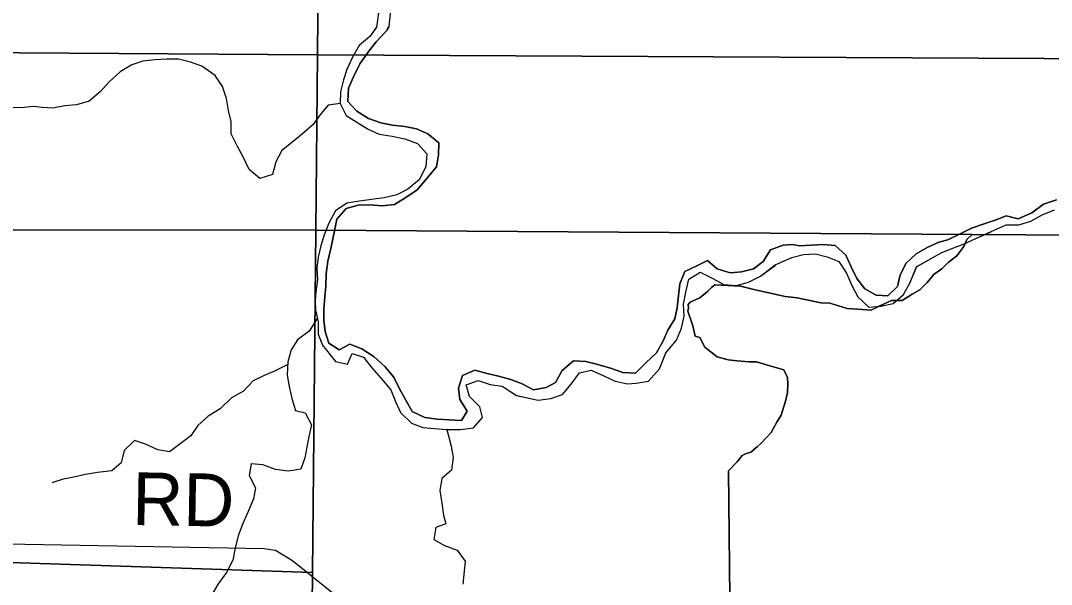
# Model space of a CAD drawing. Extents: x 1985906 to 2277390, y 930619 to 1324581.
# Drawn here: x 2073442 to 2079301, y 1135448 to 1138653 of the extents above; entities that cross this region are included whole.
import ezdxf

# ---------------------------------------------------------------- set-up
doc = ezdxf.new("R2010")
doc.units = 0
for name, color, linetype in [('GM_X_Major_River', 7, 'Continuous'), ('GM_X_Minor_River', 7, 'Continuous'), ('GM_X_Section', 7, 'Continuous'), ('GM_X_Township_Road', 7, 'Continuous'), ('GM_X_Township_Road_Text', 7, 'Continuous')]:
    doc.layers.add(name, color=color, linetype=linetype)

msp = doc.modelspace()

# ---------------------------------------------------------------- linework, layer by layer
at = {"layer": 'GM_X_Major_River'}
for points in [[(2075477.7, 1138711.4), (2075469.5, 1138643.1), (2075464.4, 1138616.3)], [(2075477.7, 1138711.4), (2075469.5, 1138643.1), (2075464.4, 1138616.4)], [(2075536.6, 1138617.1), (2075546, 1138715.2)], [(2075466.9, 1138619.9), (2075427.1, 1138563.5), (2075367.3, 1138511), (2075327.6, 1138444.5), (2075295.9, 1138376.1), (2075278.2, 1138315.8), (2075260.6, 1138247.5), (2075259, 1138181.3), (2075291.6, 1138113.3), (2075354, 1138075.6), (2075418.5, 1138035.8), (2075480.9, 1138008.1), (2075553.2, 1137996.5), (2075625.5, 1137980.9), (2075698, 1137955.2), (2075750.5, 1137895.3), (2075745, 1137823.1), (2075709.3, 1137750.7), (2075643.4, 1137694.1), (2075581.4, 1137663.6), (2075509.3, 1137645.2), (2075437.1, 1137636.7), (2075368.9, 1137626.3), (2075296.7, 1137615.8), (2075232.8, 1137571.3), (2075193.1, 1137500.9), (2075167.5, 1137434.5), (2075147.8, 1137372.2), (2075134.2, 1137307.9), (2075126.5, 1137245.7), (2075128.9, 1137181.5), (2075119.4, 1137111.2), (2075115.7, 1137061.1), (2075118, 1137008.9), (2075132.5, 1136940.8), (2075132.9, 1136870.6), (2075159.5, 1136804.6)], [(2075464.4, 1138616.3), (2075427.1, 1138563.5), (2075367.3, 1138511), (2075327.6, 1138444.5), (2075295.9, 1138376.1), (2075278.2, 1138315.8), (2075260.6, 1138247.5), (2075259, 1138181.3), (2075291.6, 1138113.3), (2075354, 1138075.6), (2075418.5, 1138035.8), (2075480.9, 1138008.1), (2075553.2, 1137996.5), (2075625.5, 1137980.9), (2075698, 1137955.2), (2075750.5, 1137895.3), (2075745, 1137823.1), (2075709.3, 1137750.7), (2075643.4, 1137694.1), (2075581.4, 1137663.6), (2075509.3, 1137645.2), (2075437.1, 1137636.7), (2075368.9, 1137626.3), (2075296.7, 1137615.8), (2075232.8, 1137571.3), (2075193.1, 1137500.9), (2075167.5, 1137434.5), (2075147.8, 1137372.2), (2075134.2, 1137307.9), (2075126.5, 1137245.7), (2075128.9, 1137181.5), (2075119.4, 1137111.2), (2075115.7, 1137061.1), (2075118, 1137008.9), (2075132.5, 1136940.8), (2075132.9, 1136870.6), (2075158.4, 1136807.1)], [(2078475.8, 1137273.5), (2078442.1, 1137207.1), (2078426.5, 1137140.8), (2078370.7, 1137088.3), (2078304.4, 1137091.9), (2078240, 1137127.7), (2078195.4, 1137187.6), (2078162.9, 1137253.6), (2078132.4, 1137319.6), (2078071.8, 1137375.4), (2078003.5, 1137381.1), (2077935.3, 1137376.6), (2077869.1, 1137372.2), (2077828.9, 1137380), (2077776.8, 1137375.7), (2077704.7, 1137349.2), (2077663, 1137282.8), (2077607.1, 1137242.3), (2077538.9, 1137225.8), (2077474.8, 1137219.4), (2077400.4, 1137241.1), (2077345.9, 1137288.9), (2077281.9, 1137256.4), (2077217.8, 1137225.9), (2077188.2, 1137157.6), (2077180.6, 1137091.3), (2077173, 1137021.1), (2077161.3, 1136956.8), (2077121.6, 1136892.4), (2077091.9, 1136828), (2077056.2, 1136763.6), (2076996.4, 1136707.1), (2076936.5, 1136648.5), (2076864.3, 1136652.1), (2076795.9, 1136677.8), (2076723.5, 1136697.4), (2076655.2, 1136715.1), (2076584.9, 1136718.7), (2076521, 1136664.1), (2076483.3, 1136595.7), (2076429.3, 1136567.3), (2076357.2, 1136554.8), (2076292.7, 1136588.6), (2076228.3, 1136612.2), (2076158, 1136631.9), (2076093.7, 1136647.6), (2076023.3, 1136665.2), (2075953.3, 1136634.7), (2075931.6, 1136564.4), (2075938.1, 1136498.2), (2075980.6, 1136432.2), (2075948.9, 1136379.9), (2075878.6, 1136383.5), (2075812.4, 1136387.1), (2075740, 1136396.7), (2075667.6, 1136430.4), (2075631.1, 1136494.4), (2075596.5, 1136560.4), (2075564, 1136626.4), (2075511.4, 1136686.2), (2075450.9, 1136742.1), (2075382.3, 1136787.8), (2075313.9, 1136813.5), (2075251.9, 1136781), (2075193.5, 1136818.8), (2075173, 1136884.9), (2075166.5, 1136951), (2075166.2, 1137011.2), (2075171.7, 1137085.5), (2075177.4, 1137141.7), (2075178.9, 1137213.9), (2075188.5, 1137286.2), (2075206.1, 1137358.5), (2075225.5, 1137458.9), (2075239.1, 1137525.2), (2075292.9, 1137585.7), (2075361, 1137604.2), (2075427.3, 1137606.6), (2075497.5, 1137601), (2075567.7, 1137607.4), (2075631.7, 1137647.9), (2075695.6, 1137690.4), (2075749.4, 1137752.9), (2075805.2, 1137821.4), (2075816.8, 1137889.7), (2075818.3, 1137957.9), (2075755.8, 1138009.7), (2075691.4, 1138037.4), (2075625.1, 1138051.1), (2075556.8, 1138058.7), (2075490.5, 1138072.3), (2075420.1, 1138096), (2075353.6, 1138137.8), (2075301.1, 1138193.6), (2075306.6, 1138269.9), (2075334.3, 1138334.2), (2075369.9, 1138406.7), (2075415.7, 1138471.1), (2075463.5, 1138531.6), (2075523.3, 1138596.1), (2075536.6, 1138617.1)], [(2075529.2, 1138616.2), (2075523.3, 1138596.1), (2075463.5, 1138531.6), (2075415.7, 1138471.1), (2075369.9, 1138406.7), (2075334.3, 1138334.2), (2075306.6, 1138269.9), (2075301.1, 1138193.6), (2075353.6, 1138137.8), (2075420.1, 1138096), (2075490.5, 1138072.3), (2075556.8, 1138058.7), (2075625.1, 1138051.1), (2075691.4, 1138037.4), (2075755.8, 1138009.7), (2075818.3, 1137957.9), (2075816.8, 1137889.7), (2075805.2, 1137821.4), (2075749.4, 1137752.9), (2075695.6, 1137690.4), (2075631.7, 1137647.9), (2075567.7, 1137607.4), (2075497.5, 1137601), (2075427.3, 1137606.6), (2075361, 1137604.2), (2075292.9, 1137585.7), (2075239.1, 1137525.2), (2075225.5, 1137458.9), (2075206.1, 1137358.5), (2075188.5, 1137286.2), (2075178.9, 1137213.9), (2075177.4, 1137141.7), (2075171.7, 1137085.5), (2075166.2, 1137011.2), (2075166.5, 1136951), (2075173, 1136884.9), (2075193.5, 1136818.8), (2075251.9, 1136781), (2075313.9, 1136813.5), (2075382.3, 1136787.8), (2075450.9, 1136742.1), (2075511.4, 1136686.2), (2075564, 1136626.4), (2075596.5, 1136560.4), (2075631.1, 1136494.4), (2075667.6, 1136430.4), (2075740, 1136396.7), (2075812.4, 1136387.1), (2075878.6, 1136383.5), (2075948.9, 1136379.9), (2075980.6, 1136432.2), (2075938.1, 1136498.2), (2075931.6, 1136564.4), (2075953.3, 1136634.7), (2076023.3, 1136665.2), (2076093.7, 1136647.6), (2076158, 1136631.9), (2076228.3, 1136612.2), (2076292.7, 1136588.6), (2076357.2, 1136554.8), (2076429.3, 1136567.3), (2076483.3, 1136595.7), (2076521, 1136664.1), (2076584.9, 1136718.7), (2076655.2, 1136715.1), (2076723.5, 1136697.4), (2076795.9, 1136677.8), (2076864.3, 1136652.1), (2076936.5, 1136648.5), (2076996.4, 1136707.1), (2077056.2, 1136763.6), (2077091.9, 1136828), (2077121.6, 1136892.4), (2077161.3, 1136956.8), (2077173, 1137021.1), (2077180.6, 1137091.3), (2077188.2, 1137157.6), (2077217.8, 1137225.9), (2077281.9, 1137256.4), (2077345.9, 1137288.9), (2077400.4, 1137241.1), (2077474.8, 1137219.4), (2077538.9, 1137225.8), (2077607.1, 1137242.3), (2077663, 1137282.8), (2077704.7, 1137349.2), (2077776.8, 1137375.7), (2077828.9, 1137380), (2077869.1, 1137372.2), (2077935.3, 1137376.6), (2078003.5, 1137381.1), (2078071.8, 1137375.4), (2078132.4, 1137319.6), (2078162.9, 1137253.6), (2078195.4, 1137187.6), (2078240, 1137127.7), (2078304.4, 1137091.9), (2078370.7, 1137088.3), (2078426.5, 1137140.8), (2078442.1, 1137207.1), (2078475.8, 1137273.5)], [(2079330.5, 1137633.6), (2079256.4, 1137609.1), (2079190.5, 1137560.6), (2079112.4, 1137526), (2079044.1, 1137543.7), (2078982, 1137519.2), (2078913.9, 1137496.8), (2078847.8, 1137472.3), (2078781.8, 1137441.8), (2078711.8, 1137407.3), (2078661.7, 1137393), (2078595.7, 1137362.5), (2078531.7, 1137328), (2078475.8, 1137273.5)], [(2078475.8, 1137273.5), (2078531.7, 1137328), (2078595.7, 1137362.5), (2078661.7, 1137393), (2078711.8, 1137407.3), (2078781.8, 1137441.8), (2078847.8, 1137472.3), (2078913.9, 1137496.8), (2078982, 1137519.2), (2079044.1, 1137543.7), (2079112.4, 1137526), (2079190.5, 1137560.6), (2079256.4, 1137609.1), (2079330.5, 1137633.6)], [(2078959.6, 1137453.3), (2079044.4, 1137491.5), (2079116.6, 1137491.9), (2079184.7, 1137512.4), (2079248.7, 1137548.9), (2079318.8, 1137577.4)], [(2078959.6, 1137453.3), (2079044.4, 1137491.5), (2079116.6, 1137491.9), (2079184.7, 1137512.4), (2079248.7, 1137548.9), (2079318.8, 1137577.4)], [(2078534.3, 1137254.1), (2078618.2, 1137300.4), (2078678.1, 1137334.9), (2078740.2, 1137359.3), (2078804.3, 1137383.8), (2078872.3, 1137414.3), (2078959.6, 1137451.9)], [(2078536, 1137255), (2078618.2, 1137300.4), (2078678.1, 1137334.9), (2078740.2, 1137359.3), (2078804.3, 1137383.8), (2078872.3, 1137414.3), (2078959.6, 1137453.3)], [(2077730.5, 1137264.8), (2077825.4, 1137305.8), (2077891.5, 1137324.2), (2077959.7, 1137326.6), (2078026.1, 1137311), (2078092.5, 1137283.3), (2078137, 1137217.3), (2078165.6, 1137151.3), (2078200.1, 1137083.3), (2078262.7, 1137023.5), (2078330.9, 1137029.9), (2078401, 1137044.4), (2078460.9, 1137096.9), (2078496.6, 1137161.3), (2078536, 1137255)], [(2077730.5, 1137264.8), (2077825.4, 1137305.8), (2077891.5, 1137324.2), (2077959.7, 1137326.6), (2078026.1, 1137311), (2078092.5, 1137283.3), (2078137, 1137217.3), (2078165.6, 1137151.3), (2078200.1, 1137083.3), (2078262.7, 1137023.5), (2078330.9, 1137029.9), (2078401, 1137044.4), (2078460.9, 1137096.9), (2078496.6, 1137161.3), (2078535, 1137252.7)], [(2077108.7, 1136763.8), (2077170.2, 1136836.5), (2077197.8, 1136904.8), (2077213.4, 1136973.2), (2077209, 1137041.3), (2077222.6, 1137109.6), (2077240.2, 1137183.9), (2077304.1, 1137222.4), (2077372.6, 1137188.8), (2077439, 1137153), (2077511.3, 1137147.4), (2077579.4, 1137165.9), (2077647.5, 1137200.4), (2077730.5, 1137264.8)], [(2077110.5, 1136765.9), (2077170.2, 1136836.5), (2077197.8, 1136904.8), (2077213.4, 1136973.2), (2077209, 1137041.3), (2077222.6, 1137109.6), (2077240.2, 1137183.9), (2077304.1, 1137222.4), (2077372.6, 1137188.8), (2077439, 1137153), (2077511.3, 1137147.4), (2077579.4, 1137165.9), (2077647.5, 1137200.4), (2077731.9, 1137263.5)], [(2075157.3, 1136808.5), (2075232.3, 1136714.7), (2075300.6, 1136699.1), (2075326.3, 1136761.4), (2075390.7, 1136739.7), (2075439.2, 1136679.8), (2075491.8, 1136617.9), (2075546.4, 1136554.1), (2075572.9, 1136488), (2075601.4, 1136426), (2075664, 1136364.2), (2075728.4, 1136340.5), (2075862.2, 1136328.3)], [(2075158.4, 1136807.1), (2075232.3, 1136714.7), (2075300.6, 1136699.1), (2075326.3, 1136761.4), (2075390.7, 1136739.7), (2075439.2, 1136679.8), (2075491.8, 1136617.9), (2075546.4, 1136554.1), (2075572.9, 1136488), (2075601.4, 1136426), (2075664, 1136364.2), (2075728.4, 1136340.5), (2075860.8, 1136329)], [(2076255.9, 1136523.1), (2076383.6, 1136494.8), (2076455.8, 1136505.3), (2076521.9, 1136527.7), (2076571.7, 1136586.2), (2076619.5, 1136650.7), (2076685.6, 1136665.1), (2076758, 1136633.4), (2076822.4, 1136603.7), (2076890.8, 1136588.1), (2076940.9, 1136592.4), (2077011.1, 1136602.8), (2077072.9, 1136673.4), (2077110.5, 1136768.3)], [(2076260.5, 1136522.1), (2076383.6, 1136494.8), (2076455.8, 1136505.3), (2076521.9, 1136527.7), (2076571.7, 1136586.2), (2076619.5, 1136650.7), (2076685.6, 1136665.1), (2076758, 1136633.4), (2076822.4, 1136603.7), (2076890.8, 1136588.1), (2076940.9, 1136592.4), (2077011.1, 1136602.8), (2077072.9, 1136673.4), (2077108.7, 1136763.8)], [(2075860.8, 1136329), (2075943.2, 1136327.7), (2076015.4, 1136338.2), (2076067.2, 1136396.6), (2076052.7, 1136456.7), (2075994.2, 1136516.6), (2075973.7, 1136582.7), (2076043.7, 1136607.1), (2076110.1, 1136583.5), (2076178.4, 1136575.8), (2076260.5, 1136522.1)], [(2075860.8, 1136329), (2075943.2, 1136327.7), (2076015.4, 1136338.2), (2076067.2, 1136396.6), (2076052.7, 1136456.7), (2075994.2, 1136516.6), (2075973.7, 1136582.7), (2076043.7, 1136607.1), (2076110.1, 1136583.5), (2076178.4, 1136575.8), (2076260, 1136522.4)]]:
    msp.add_lwpolyline(points, dxfattribs=at)
at = {"layer": 'GM_X_Minor_River'}
for points in [[(2075259, 1138181.5), (2075190.8, 1138172.9), (2075141, 1138114.4), (2075105.2, 1138062.1), (2075043.4, 1138009.5), (2074991.5, 1137965.1), (2074927.6, 1137914.6), (2074891.9, 1137850.1), (2074874.3, 1137777.8), (2074802.2, 1137755.3), (2074741.6, 1137807.1), (2074709.1, 1137875.1), (2074674.6, 1137937.1), (2074638, 1138009.1), (2074639.5, 1138079.4), (2074623.1, 1138141.5), (2074612.6, 1138209.6), (2074590.1, 1138277.7), (2074547.5, 1138341.6), (2074473, 1138393.3), (2074408.6, 1138417), (2074340.2, 1138434.7), (2074274, 1138434.3), (2074205.8, 1138429.9), (2074137.6, 1138423.4), (2074073.5, 1138401), (2074007.6, 1138362.5), (2073945.7, 1138306), (2073895.9, 1138249.5), (2073832, 1138195), (2073759.9, 1138174.5), (2073693.7, 1138168.1), (2073625.6, 1138155.6), (2073565.3, 1138159.3), (2073515.1, 1138165), (2073444.9, 1138156.6), (2073392.8, 1138158.3)], [(2075127.6, 1136959.4), (2075082.7, 1136888.3), (2075016.8, 1136837.8), (2074979, 1136781.4), (2074961.4, 1136713.1), (2074957.8, 1136636.8), (2074968.3, 1136572.7), (2074982.8, 1136504.6), (2075005.3, 1136436.5), (2075059.6, 1136422.8), (2075096.1, 1136354.8), (2075080.5, 1136288.5), (2075057.2, 1136168), (2075035.5, 1136103.7), (2074963.3, 1136091.2), (2074891, 1136100.8), (2074818.6, 1136128.5), (2074752.3, 1136134.1), (2074740.7, 1136067.8), (2074777.3, 1135997.8), (2074765.7, 1135933.6), (2074736, 1135863.2), (2074704.3, 1135794.8), (2074678.7, 1135724.4), (2074661.1, 1135654.1), (2074647.5, 1135585.8), (2074611.8, 1135515.4), (2074564.1, 1135450.9), (2074524.4, 1135382.5)], [(2074960.1, 1136698.1), (2074889.4, 1136662.5), (2074823.4, 1136634), (2074763.4, 1136605.6), (2074709.6, 1136547.1), (2074641.6, 1136508.6), (2074575.7, 1136446), (2074507.8, 1136403.5), (2074449.9, 1136351), (2074410.2, 1136292.6), (2074342.3, 1136242), (2074288.3, 1136201.6), (2074222, 1136213.2), (2074151.6, 1136244.9), (2074089.2, 1136266.6), (2074031.4, 1136210.1), (2074013.8, 1136139.8), (2073959.9, 1136093.3), (2073879.7, 1136084.8), (2073811.5, 1136072.4), (2073745.4, 1136057.9), (2073683.2, 1136045.5), (2073619.2, 1136025.1)], [(2075864.8, 1136329.1), (2075889.6, 1136233.1), (2075900.1, 1136169), (2075890.5, 1136096.7), (2075836.6, 1136050.2), (2075825, 1135982), (2075835.5, 1135909.8), (2075846, 1135841.6), (2075858.3, 1135791.6), (2075802.3, 1135771.2), (2075790.7, 1135702.9), (2075851.1, 1135669.1), (2075923.5, 1135643.5), (2075968, 1135579.6), (2075955, 1135448.9)]]:
    msp.add_lwpolyline(points, dxfattribs=at)
at = {"layer": 'GM_X_Section'}
for points in [[(2075138.9, 1139581.3), (2075138.8, 1139566.3), (2075129.2, 1138458.3), (2071173.2, 1138484.8), (2071177.7, 1139583.5)], [(2080396.1, 1139534), (2080387.8, 1138432.6), (2075129.2, 1138458.3), (2075138.8, 1139566.3)], [(2075129.2, 1138458.3), (2075119.7, 1137460.9), (2072492.5, 1137464.1), (2071169, 1137465), (2071173.2, 1138484.8)], [(2080387.8, 1138432.6), (2080380.3, 1137428.4), (2078851.1, 1137437.7), (2075119.7, 1137460.9), (2075129.2, 1138458.3)], [(2075119.7, 1137460.9), (2075101.1, 1135515.7), (2072521.5, 1135601), (2072492.5, 1137464.1)], [(2075101.1, 1135515.7), (2075088.3, 1134168.5), (2075084.8, 1133804.3), (2072551.2, 1133813.7), (2072521.5, 1135601)]]:
    msp.add_lwpolyline(points, close=True, dxfattribs=at)
for points in [[(2075088.3, 1134168.5), (2075101.1, 1135515.7), (2075119.7, 1137460.9), (2078851.1, 1137437.7), (2078820.2, 1137408.3), (2078803.1, 1137369.1), (2078763, 1137316.1), (2078714.5, 1137278), (2078678.2, 1137241.3), (2078635, 1137211.3), (2078594.8, 1137165.2), (2078553.1, 1137123), (2078509.8, 1137098.4), (2078453.1, 1137061.6), (2078391.6, 1137061.2), (2078326.5, 1137031), (2078276.4, 1137006.4), (2078201.1, 1137012.6), (2078139.5, 1137016.2), (2078042, 1137046.6), (2077991.4, 1137048.9), (2077855.6, 1137077.7), (2077787.2, 1137085.3), (2077608.9, 1137124.6), (2077534.8, 1137142.9), (2077388.4, 1137151.4), (2077369.5, 1137136.4), (2077346.7, 1137113.3), (2077302.2, 1137077.9), (2077248, 1137053.2), (2077237.3, 1137038.3), (2077237.6, 1137018.1), (2077233.8, 1137000.5), (2077263.9, 1136918.4), (2077275.9, 1136859.1), (2077302, 1136852.5), (2077331.6, 1136796), (2077366.3, 1136767.9), (2077400.8, 1136742.5), (2077464, 1136725.4), (2077514.7, 1136719), (2077583.1, 1136714.1), (2077625.5, 1136713), (2077701, 1136690.6), (2077779.3, 1136666.9), (2077801.9, 1136623.8), (2077802.5, 1136586), (2077800.6, 1136538.8), (2077789.1, 1136488.8), (2077764.5, 1136410.3), (2077740.6, 1136369.7), (2077708.8, 1136311.4), (2077683.3, 1136284.2), (2077649.7, 1136248.9), (2077630.9, 1136232.6), (2077593.2, 1136199.9), (2077561.9, 1136190.3), (2077543, 1136180.7), (2077514.9, 1136144.1), (2077466.6, 1136093.8), (2077475, 1135190.2)], [(2077475, 1135190.2), (2077466.6, 1136093.8), (2077514.9, 1136144.1), (2077543, 1136180.7), (2077561.9, 1136190.3), (2077593.2, 1136199.9), (2077630.9, 1136232.6), (2077649.7, 1136248.9), (2077683.3, 1136284.2), (2077708.8, 1136311.4), (2077740.6, 1136369.7), (2077764.5, 1136410.3), (2077789.1, 1136488.8), (2077800.6, 1136538.8), (2077802.5, 1136586), (2077801.9, 1136623.8), (2077779.3, 1136666.9), (2077701, 1136690.6), (2077625.5, 1136713), (2077583.1, 1136714.1), (2077514.7, 1136719), (2077464, 1136725.4), (2077400.8, 1136742.5), (2077366.3, 1136767.9), (2077331.6, 1136796), (2077302, 1136852.5), (2077275.9, 1136859.1), (2077263.9, 1136918.4), (2077233.8, 1137000.5), (2077237.6, 1137018.1), (2077237.3, 1137038.3), (2077248, 1137053.2), (2077302.2, 1137077.9), (2077346.7, 1137113.3), (2077369.5, 1137136.4), (2077388.4, 1137151.4), (2077534.8, 1137142.9), (2077608.9, 1137124.6), (2077787.2, 1137085.3), (2077855.6, 1137077.7), (2077991.4, 1137048.9), (2078042, 1137046.6), (2078139.5, 1137016.2), (2078201.1, 1137012.6), (2078276.4, 1137006.4), (2078326.5, 1137031), (2078391.6, 1137061.2), (2078453.1, 1137061.6), (2078509.8, 1137098.4), (2078553.1, 1137123), (2078594.8, 1137165.2), (2078635, 1137211.3), (2078678.2, 1137241.3), (2078714.5, 1137278), (2078763, 1137316.1), (2078803.1, 1137369.1), (2078820.2, 1137408.3), (2078851.1, 1137437.7), (2080380.3, 1137428.4)]]:
    msp.add_lwpolyline(points, dxfattribs=at)
at = {"layer": 'GM_X_Township_Road'}
msp.add_lwpolyline([(2072417.5, 1135694.8), (2074827.3, 1135652.2), (2074891.6, 1135642.4), (2074988.1, 1135584.5), (2075471.3, 1135194.9), (2075588.1, 1135101), (2075940.3, 1134853.4), (2077636.8, 1133667.4), (2079454.1, 1132391.4), (2080321.6, 1131778.4)], dxfattribs=at)

# ---------------------------------------------------------------- texts
at = {"layer": 'GM_X_Township_Road_Text'}
msp.add_text('RD', height=300, rotation=359.01089, dxfattribs=at).set_placement((2074074.7, 1135785.7))

doc.saveas('drawing.dxf')
